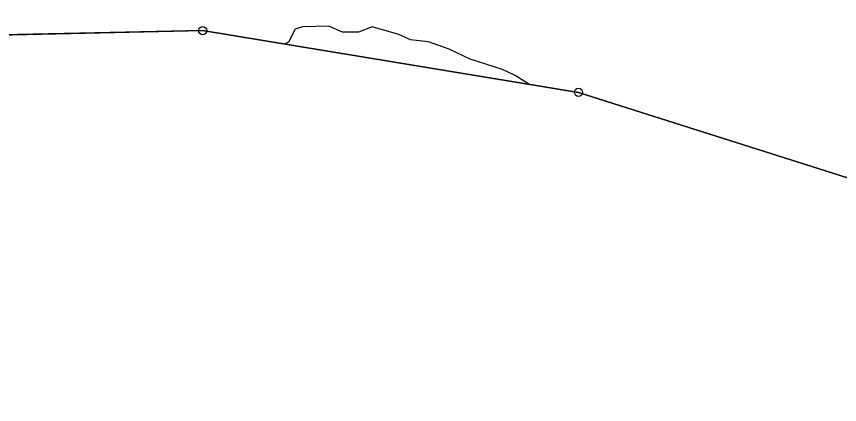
# Model space of a CAD drawing. Extents: x -706130 to -698555, y -971544 to -967260.
# Drawn here: x -705503.3 to -705403.1, y -969670.7 to -969623.5 of the extents above; entities that cross this region are included whole.
import ezdxf

# ---------------------------------------------------------------- set-up
doc = ezdxf.new("R2010")
doc.units = 0
for name, color, linetype in [('BPEJ hranice S', 7, 'Continuous'), ('Hranice řešeného území', 7, 'Continuous'), ('KN_Hranice obce', 7, 'Continuous'), ('KN_Hranice_katastrální území', 7, 'Continuous'), ('KN_Hranice_parcel', 7, 'Continuous'), ('KN_Polygon parcely', 7, 'Continuous'), ('KN_POZEMKY_2_ORNA PUDA', 7, 'Continuous'), ('KN_Značky bodu BP', 7, 'Continuous'), ('Plochy zemědělské všeobecné CELEK S', 7, 'Continuous'), ('Povodi vodniho toku S', 7, 'Continuous'), ('Regulační bloky v krajině S', 7, 'Continuous'), ('Záplavové území stanovene S', 7, 'Continuous')]:
    doc.layers.add(name, color=color, linetype=linetype)

msp = doc.modelspace()

# ---------------------------------------------------------------- linework, layer by layer
at = {"layer": 'BPEJ hranice S'}
msp.add_lwpolyline([(-705556.46, -969626.85), (-705480.64, -969625.23), (-705434.89, -969632.73), (-705401.38, -969643.36), (-705380.38, -969647.72), (-705390.94, -969633.83), (-705360.96, -969606.47), (-705342.35, -969589.48), (-705332.94, -969588.05), (-705328.86, -969587.43), (-705315.88, -969585.46), (-705315.96, -969583.15), (-705316.15, -969577.72), (-705316.33, -969572.76), (-705318.33, -969567.76), (-705320.51, -969562.33)], dxfattribs=at)
at = {"layer": 'Hranice řešeného území'}
msp.add_lwpolyline([(-705244.73, -969495.49), (-705261.6, -969505.35), (-705303.93, -969547.8), (-705321.55, -969559.75), (-705318.33, -969567.76), (-705316.33, -969572.76), (-705316.15, -969577.72), (-705315.96, -969583.15), (-705315.88, -969585.46), (-705328.86, -969587.43), (-705332.94, -969588.05), (-705342.35, -969589.48), (-705360.96, -969606.47), (-705390.94, -969633.83), (-705380.38, -969647.72), (-705401.38, -969643.36), (-705434.89, -969632.73), (-705480.64, -969625.23), (-705593.1, -969627.63), (-705623.83, -969679.01), (-705687.4, -969678.25), (-705740.87, -969647.85)], dxfattribs=at)
at = {"layer": 'KN_Hranice obce'}
msp.add_lwpolyline([(-705740.87, -969647.85), (-705687.4, -969678.25), (-705623.83, -969679.01), (-705593.1, -969627.63), (-705480.64, -969625.23), (-705434.89, -969632.73), (-705401.38, -969643.36), (-705380.38, -969647.72), (-705390.94, -969633.83), (-705360.96, -969606.47), (-705342.35, -969589.48), (-705332.94, -969588.05), (-705328.86, -969587.43), (-705315.88, -969585.46), (-705315.96, -969583.15), (-705316.15, -969577.72), (-705316.33, -969572.76), (-705318.33, -969567.76), (-705321.55, -969559.75), (-705303.93, -969547.8), (-705261.6, -969505.35), (-705244.73, -969495.49)], dxfattribs=at)
at = {"layer": 'KN_Hranice_katastrální území'}
msp.add_lwpolyline([(-705740.87, -969647.85), (-705687.4, -969678.25), (-705623.83, -969679.01), (-705593.1, -969627.63), (-705480.64, -969625.23), (-705434.89, -969632.73), (-705401.38, -969643.36), (-705380.38, -969647.72), (-705390.94, -969633.83), (-705360.96, -969606.47), (-705342.35, -969589.48), (-705332.94, -969588.05), (-705328.86, -969587.43), (-705315.88, -969585.46), (-705315.96, -969583.15), (-705316.15, -969577.72), (-705316.33, -969572.76), (-705318.33, -969567.76), (-705321.55, -969559.75), (-705303.93, -969547.8), (-705261.6, -969505.35), (-705244.73, -969495.49)], dxfattribs=at)
at = {"layer": 'KN_Hranice_parcel'}
msp.add_lwpolyline([(-705593.1, -969627.63), (-705480.64, -969625.23), (-705434.89, -969632.73), (-705401.38, -969643.36)], dxfattribs=at)
at = {"layer": 'KN_Polygon parcely'}
msp.add_lwpolyline([(-705480.64, -969625.23), (-705434.89, -969632.73), (-705401.38, -969643.36), (-705390.94, -969633.83), (-705362.98, -969604.25), (-705347.81, -969580.06), (-705357.51, -969579.12), (-705551.76, -969579.02), (-705765.75, -969577.73), (-705800.04, -969575.55), (-705821.47, -969570.79), (-705834.84, -969565.35), (-705860.02, -969551.46), (-705883.64, -969534.42), (-705897.3, -969526.11), (-705911.46, -969518.58), (-705918, -969517.26), (-705903.89, -969529.84), (-705882.7, -969548.73), (-705862.83, -969579.64), (-705856.81, -969592.97), (-705847.39, -969627.87), (-705593.1, -969627.63)], close=True, dxfattribs=at)
at = {"layer": 'KN_POZEMKY_2_ORNA PUDA'}
for p, q in [((-705480.64, -969625.23), (-705593.1, -969627.63)), ((-705434.89, -969632.73), (-705480.64, -969625.23)), ((-705401.38, -969643.36), (-705434.89, -969632.73))]:
    msp.add_line(p, q, dxfattribs=at)
at = {"layer": 'KN_Značky bodu BP'}
for centre, radius in [((-705480.64, -969625.23), 0.5), ((-705480.64, -969625.23), 0.0303), ((-705434.89, -969632.73), 0.5), ((-705434.89, -969632.73), 0.0303)]:
    msp.add_circle(centre, radius, dxfattribs=at)
at = {"layer": 'Plochy zemědělské všeobecné CELEK S'}
for p, q in [((-705593.1, -969627.63), (-705480.64, -969625.23)), ((-705480.64, -969625.23), (-705434.89, -969632.73)), ((-705434.89, -969632.73), (-705401.38, -969643.36))]:
    msp.add_line(p, q, dxfattribs=at)
at = {"layer": 'Povodi vodniho toku S'}
msp.add_lwpolyline([(-705740.87, -969647.85), (-705687.4, -969678.25), (-705623.83, -969679.01), (-705593.1, -969627.63), (-705480.64, -969625.23), (-705434.89, -969632.73), (-705401.38, -969643.36), (-705380.38, -969647.72), (-705390.94, -969633.83), (-705360.96, -969606.47), (-705342.35, -969589.48), (-705332.94, -969588.05), (-705328.86, -969587.43), (-705315.88, -969585.46), (-705315.96, -969583.15), (-705316.15, -969577.72), (-705316.33, -969572.76), (-705318.33, -969567.76), (-705321.55, -969559.75), (-705303.93, -969547.8), (-705261.6, -969505.35), (-705244.73, -969495.49)], dxfattribs=at)
at = {"layer": 'Regulační bloky v krajině S'}
for p, q in [((-705593.1, -969627.63), (-705480.64, -969625.23)), ((-705480.64, -969625.23), (-705434.89, -969632.73)), ((-705434.89, -969632.73), (-705401.38, -969643.36))]:
    msp.add_line(p, q, dxfattribs=at)
at = {"layer": 'Záplavové území stanovene S'}
msp.add_lwpolyline([(-705440.93, -969631.74), (-705442.58, -969630.67), (-705444.12, -969629.94), (-705448.08, -969628.68), (-705450.62, -969627.47), (-705453.15, -969626.6), (-705455.35, -969626.35), (-705456.76, -969625.68), (-705459.99, -969624.76), (-705461.66, -969625.41), (-705463.62, -969625.4), (-705465.3, -969624.7), (-705468.49, -969624.76), (-705469.38, -969625.04), (-705470.21, -969626.62), (-705470.68, -969626.86)], dxfattribs=at)

doc.saveas('drawing.dxf')
